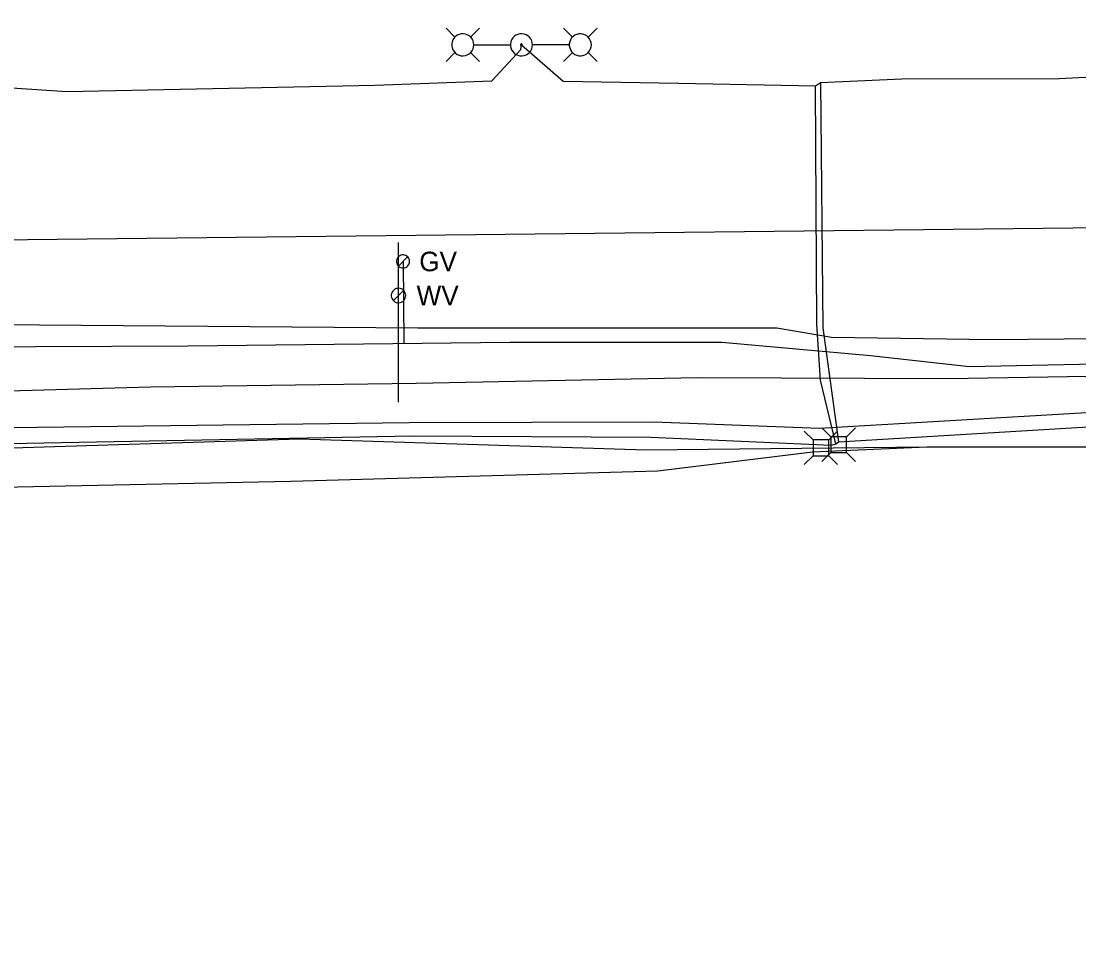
# Model space of a CAD drawing. Extents: x 596028 to 606371, y 330010 to 403088.
# Drawn here: x 602518.6 to 602727, y 402095.4 to 402274.8 of the extents above; entities that cross this region are included whole.
import ezdxf

# ---------------------------------------------------------------- set-up
doc = ezdxf.new("R2010")
doc.units = 0
for name, color, linetype in [('E_LTG', 7, 'Continuous'), ('E_LTG_CID', 7, 'Continuous'), ('E_UTL_E', 7, 'Continuous'), ('E_UTL_E_UG', 7, 'Continuous'), ('E_UTL_FO_UG_WINDSTREAM', 7, 'Continuous'), ('E_UTL_G', 7, 'Continuous'), ('E_UTL_G_UG', 7, 'Continuous'), ('E_UTL_T_UG', 7, 'Continuous'), ('E_UTL_TV', 7, 'Continuous'), ('E_UTL_TV_UG', 7, 'Continuous'), ('E_UTL_W', 7, 'Continuous'), ('E_UTL_W_UG', 7, 'Continuous')]:
    doc.layers.add(name, color=color, linetype=linetype)

msp = doc.modelspace()

# ---------------------------------------------------------------- linework, layer by layer
at = {"layer": 'E_LTG'}
for points in [[(602604.06, 402271.67), (602602.29, 402273.44)], [(602607.11, 402271.67), (602608.89, 402273.44)], [(602627.23, 402271.67), (602625.46, 402273.44)], [(602630.28, 402271.67), (602632.06, 402273.44)], [(602607.76, 402270.14), (602607.72, 402270.56), (602607.61, 402270.95), (602607.42, 402271.32), (602607.16, 402271.64), (602606.85, 402271.92), (602606.49, 402272.12), (602606.1, 402272.26), (602605.69, 402272.32), (602605.28, 402272.3), (602604.88, 402272.2), (602604.5, 402272.03), (602604.16, 402271.79), (602603.88, 402271.49), (602603.65, 402271.14), (602603.5, 402270.76), (602603.42, 402270.35), (602603.42, 402269.94), (602603.5, 402269.53), (602603.65, 402269.15), (602603.88, 402268.8), (602604.16, 402268.5), (602604.5, 402268.26), (602604.88, 402268.09), (602605.28, 402267.99), (602605.69, 402267.97), (602606.1, 402268.03), (602606.49, 402268.16), (602606.85, 402268.37), (602607.16, 402268.64), (602607.42, 402268.97), (602607.61, 402269.34), (602607.72, 402269.73), (602607.76, 402270.14)], [(602619.33, 402270.14), (602619.29, 402270.55), (602619.17, 402270.95), (602618.98, 402271.32), (602618.73, 402271.64), (602618.42, 402271.92), (602618.06, 402272.12), (602617.67, 402272.26), (602617.26, 402272.32), (602616.84, 402272.3), (602616.44, 402272.2), (602616.07, 402272.03), (602615.73, 402271.79), (602615.44, 402271.49), (602615.22, 402271.14), (602615.07, 402270.76), (602614.99, 402270.35), (602614.99, 402269.94), (602615.07, 402269.53), (602615.22, 402269.15), (602615.44, 402268.8), (602615.73, 402268.5), (602616.07, 402268.26), (602616.44, 402268.09), (602616.84, 402267.99), (602617.26, 402267.97), (602617.67, 402268.03), (602618.06, 402268.16), (602618.42, 402268.37), (602618.73, 402268.64), (602618.98, 402268.97), (602619.17, 402269.33), (602619.29, 402269.73), (602619.33, 402270.14)], [(602630.93, 402270.14), (602630.89, 402270.55), (602630.78, 402270.95), (602630.59, 402271.32), (602630.33, 402271.64), (602630.02, 402271.92), (602629.66, 402272.12), (602629.27, 402272.26), (602628.86, 402272.32), (602628.45, 402272.3), (602628.04, 402272.2), (602627.67, 402272.03), (602627.33, 402271.79), (602627.05, 402271.49), (602626.82, 402271.14), (602626.67, 402270.76), (602626.59, 402270.35), (602626.59, 402269.94), (602626.67, 402269.53), (602626.82, 402269.15), (602627.05, 402268.8), (602627.33, 402268.5), (602627.67, 402268.26), (602628.04, 402268.09), (602628.45, 402267.99), (602628.86, 402267.97), (602629.27, 402268.03), (602629.66, 402268.16), (602630.02, 402268.37), (602630.33, 402268.64), (602630.59, 402268.97), (602630.78, 402269.33), (602630.89, 402269.73), (602630.93, 402270.14)], [(602604.06, 402268.62), (602602.29, 402266.84)], [(602607.11, 402268.62), (602608.89, 402266.84)], [(602607.8, 402270.14), (602614.98, 402270.14)], [(602617.32, 402270.14), (602617.32, 402270.17), (602617.31, 402270.21), (602617.29, 402270.23), (602617.27, 402270.26), (602617.25, 402270.28), (602617.22, 402270.29), (602617.19, 402270.3), (602617.16, 402270.31), (602617.13, 402270.31), (602617.1, 402270.3), (602617.07, 402270.29), (602617.04, 402270.27), (602617.02, 402270.25), (602617.01, 402270.22), (602616.99, 402270.19), (602616.99, 402270.16), (602616.99, 402270.13), (602616.99, 402270.1), (602617.01, 402270.07), (602617.02, 402270.04), (602617.04, 402270.02), (602617.07, 402270), (602617.1, 402269.99), (602617.13, 402269.98), (602617.16, 402269.98), (602617.19, 402269.98), (602617.22, 402269.99), (602617.25, 402270.01), (602617.27, 402270.03), (602617.29, 402270.05), (602617.31, 402270.08), (602617.32, 402270.11), (602617.32, 402270.14)], [(602626.54, 402270.14), (602619.37, 402270.14)], [(602627.23, 402268.62), (602625.46, 402266.84)], [(602630.28, 402268.62), (602632.06, 402266.84)]]:
    msp.add_lwpolyline(points, dxfattribs=at)
at = {"layer": 'E_LTG_CID'}
msp.add_lwpolyline([(602675.07, 402262.08), (602676.07, 402262.72), (602692.09, 402263.42), (602723.11, 402263.48), (602737.36, 402264.21), (602741.56, 402272.78), (602743.61, 402271.7), (602749.4, 402264.91), (602763.84, 402263.47), (602813.45, 402265.08), (602855.18, 402266.55), (602862.91, 402274.8), (602872.14, 402265.51), (602897.13, 402266.78), (602920.32, 402266.89), (602969.9, 402266.9), (602993.7, 402271.33), (602998.27, 402267.03), (603003.69, 402265.74), (603019.03, 402265.61), (603073.32, 402268.4), (603108.87, 402272.13), (603158.69, 402274.42), (603170.1, 402273.75)], dxfattribs=at)
at = {"layer": 'E_UTL_E'}
for points in [[(602678.14, 402192.94), (602676.38, 402194.69)], [(602681.23, 402192.94), (602682.98, 402194.69)], [(602681.23, 402192.94), (602678.14, 402192.94)], [(602678.14, 402192.94), (602678.14, 402189.84)], [(602681.23, 402189.84), (602681.23, 402192.94)], [(602678.14, 402189.84), (602676.38, 402188.09)], [(602678.14, 402189.84), (602681.23, 402189.84)], [(602681.23, 402189.84), (602682.98, 402188.09)]]:
    msp.add_lwpolyline(points, dxfattribs=at)
at = {"layer": 'E_UTL_E_UG'}
for points in [[(602134.95, 402249.37), (602252.82, 402257.87), (602254.04, 402258.01), (602286.24, 402259.1), (602318.76, 402259.22), (602369.26, 402261.07), (602377.65, 402264.79), (602385.23, 402261.72), (602394.83, 402260.37), (602420.35, 402260), (602489.25, 402261.79), (602494.98, 402267.84), (602502.85, 402262.6), (602527.6, 402260.97), (602588.25, 402262.18), (602611.35, 402263.05), (602617.04, 402269.23), (602617.15, 402270.14), (602625.35, 402262.98), (602648.13, 402262.56), (602675.07, 402262.08)], [(602679.1, 402191.52), (602676.08, 402204.1), (602675.36, 402215.11), (602675.07, 402262.08)], [(602676.07, 402262.72), (602676.52, 402214.41), (602679.64, 402191.96)], [(602133.5, 402178.21), (602133.5, 402183.47), (602134.55, 402184.28), (602137.55, 402184.15), (602167.27, 402187.93), (602228.06, 402192.03), (602262.03, 402194.8), (602345.17, 402194.34), (602397.14, 402194.87), (602441.32, 402195.47), (602516.56, 402194.76), (602595.04, 402195.74), (602643.27, 402195.87), (602675.9, 402194.64), (602728.51, 402197.73), (602784.49, 402199.57), (602788.97, 402193.3), (602793.05, 402185.24)], [(602263.31, 402190.41), (602345.38, 402190.78), (602396.26, 402190.98), (602441.34, 402192.27), (602516.11, 402191.61), (602595.69, 402193.1), (602642.63, 402192.84), (602678.26, 402191.27), (602679.1, 402191.52), (602679.64, 402191.96), (602727.72, 402194.8), (602784.07, 402196.06), (602787.65, 402191.06), (602790.79, 402185.13), (602797.43, 402183.58), (602804.68, 402184.1), (602805.03, 402183.15), (602802.09, 402173.62), (602803.12, 402170.92), (602819.18, 402162.2), (602833.27, 402154.43), (602863.26, 402135.45)]]:
    msp.add_lwpolyline(points, dxfattribs=at)
at = {"layer": 'E_UTL_FO_UG_WINDSTREAM'}
msp.add_lwpolyline([(602391.29, 402208.24), (602391.99, 402208.04), (602428.68, 402210.91), (602462.51, 402214.52), (602505.56, 402215.11), (602596.73, 402214.4), (602667.45, 402214.41), (602678.26, 402212.58), (602710, 402212.1), (602879.31, 402213.67), (602882.77, 402213.76), (602905.91, 402213.1), (602929.73, 402207.21), (602951.71, 402192.06), (602976.14, 402164.03), (602986.63, 402141.19), (602991.54, 402133.92), (603006.63, 402122.51), (603018.62, 402118.96), (603070.14, 402108.27), (603095.11, 402103.71), (603123.19, 402101.18), (603211.79, 402095.42)], dxfattribs=at)
at = {"layer": 'E_UTL_G'}
for points in [[(602595.1, 402227.47), (602595.08, 402227.71), (602595.01, 402227.94), (602594.9, 402228.16), (602594.74, 402228.35), (602594.56, 402228.51), (602594.35, 402228.63), (602594.12, 402228.71), (602593.88, 402228.75), (602593.63, 402228.74), (602593.4, 402228.68), (602593.17, 402228.58), (602592.98, 402228.44), (602592.81, 402228.26), (602592.68, 402228.05), (602592.58, 402227.83), (602592.54, 402227.59), (602592.54, 402227.34), (602592.58, 402227.1), (602592.68, 402226.88), (602592.81, 402226.67), (602592.98, 402226.5), (602593.17, 402226.35), (602593.4, 402226.25), (602593.63, 402226.2), (602593.88, 402226.18), (602594.12, 402226.22), (602594.35, 402226.3), (602594.56, 402226.42), (602594.74, 402226.58), (602594.9, 402226.77), (602595.01, 402226.99), (602595.08, 402227.22), (602595.1, 402227.47)], [(602592.91, 402226.56), (602594.72, 402228.37)]]:
    msp.add_lwpolyline(points, dxfattribs=at)
at = {"layer": 'E_UTL_G_UG'}
for points in [[(602593.82, 402227.47), (602594, 402211.3)], [(602256.12, 402219.17), (602319.43, 402219.72), (602388.73, 402219.64), (602493.14, 402221.22), (602506.34, 402210.62), (602551.39, 402210.82), (602614.89, 402211.54), (602656.62, 402211.58), (602685.95, 402208.92), (602705.48, 402206.78), (602742.56, 402207.55), (602774.39, 402206.52), (602814.98, 402206.84), (602851.46, 402208.07), (602885.08, 402209.78), (602912.29, 402211.33), (602912.62, 402204.75), (602924.62, 402184.69), (602939.45, 402159.3), (602944.11, 402146.06)]]:
    msp.add_lwpolyline(points, dxfattribs=at)
at = {"layer": 'E_UTL_T_UG'}
for points in [[(602202.96, 402210.35), (602277.4, 402207.84), (602312.64, 402204.11), (602400.4, 402201.38), (602440.57, 402201.79), (602490.89, 402201.46), (602492.59, 402201.35), (602544.05, 402202.75), (602596.44, 402203.52), (602651.86, 402204.61), (602701.24, 402204.39), (602760.08, 402205.37), (602820.95, 402205.95), (602883.71, 402207.38), (602885.57, 402207.31)], [(602400.38, 402186.82), (602401.01, 402187.64), (602497.86, 402190.17), (602573.4, 402192.55), (602641.64, 402190.34), (602697.03, 402190.95)], [(602674.5, 402189.96), (602697.03, 402190.95), (602755.89, 402190.97), (602757.16, 402190.46), (602774.3, 402187.46), (602782.31, 402185.61), (602807.52, 402171.38)]]:
    msp.add_lwpolyline(points, dxfattribs=at)
at = {"layer": 'E_UTL_TV'}
for points in [[(602674.61, 402192.3), (602672.86, 402194.05)], [(602677.7, 402192.3), (602679.46, 402194.05)], [(602677.7, 402192.3), (602674.61, 402192.3)], [(602674.61, 402192.3), (602674.61, 402189.21)], [(602677.7, 402189.21), (602677.7, 402192.3)], [(602674.61, 402189.21), (602672.86, 402187.45)], [(602674.61, 402189.21), (602677.7, 402189.21)], [(602677.7, 402189.21), (602679.46, 402187.45)]]:
    msp.add_lwpolyline(points, dxfattribs=at)
at = {"layer": 'E_UTL_TV_UG'}
msp.add_lwpolyline([(602402.46, 402180.09), (602402.46, 402180.09), (602498.75, 402182.71), (602571.74, 402184.17), (602644.06, 402186.23), (602674.5, 402189.96)], dxfattribs=at)
at = {"layer": 'E_UTL_W'}
for points in [[(602594.35, 402220.76), (602594.33, 402221.03), (602594.25, 402221.29), (602594.13, 402221.53), (602593.96, 402221.75), (602593.76, 402221.92), (602593.52, 402222.06), (602593.26, 402222.15), (602593, 402222.19), (602592.72, 402222.17), (602592.46, 402222.11), (602592.21, 402222), (602591.99, 402221.84), (602591.81, 402221.64), (602591.66, 402221.42), (602591.56, 402221.16), (602591.51, 402220.9), (602591.51, 402220.63), (602591.56, 402220.36), (602591.66, 402220.11), (602591.81, 402219.88), (602591.99, 402219.68), (602592.21, 402219.53), (602592.46, 402219.41), (602592.72, 402219.35), (602593, 402219.34), (602593.26, 402219.38), (602593.52, 402219.46), (602593.76, 402219.6), (602593.96, 402219.78), (602594.13, 402219.99), (602594.25, 402220.23), (602594.33, 402220.49), (602594.35, 402220.76)], [(602591.92, 402219.75), (602593.94, 402221.77)]]:
    msp.add_lwpolyline(points, dxfattribs=at)
at = {"layer": 'E_UTL_W_UG'}
msp.add_line((601826.21, 402224.15), (602954.68, 402236.58), dxfattribs=at)
msp.add_lwpolyline([(602592.93, 402199.76), (602592.93, 402231.18)], dxfattribs=at)

# ---------------------------------------------------------------- texts
at = {"layer": 'E_UTL_G'}
msp.add_text('GV', height=3.85, dxfattribs=at).set_placement((602597.02, 402225.54))
at = {"layer": 'E_UTL_W'}
msp.add_text('WV', height=3.85, dxfattribs=at).set_placement((602596.49, 402218.84))

doc.saveas('drawing.dxf')
